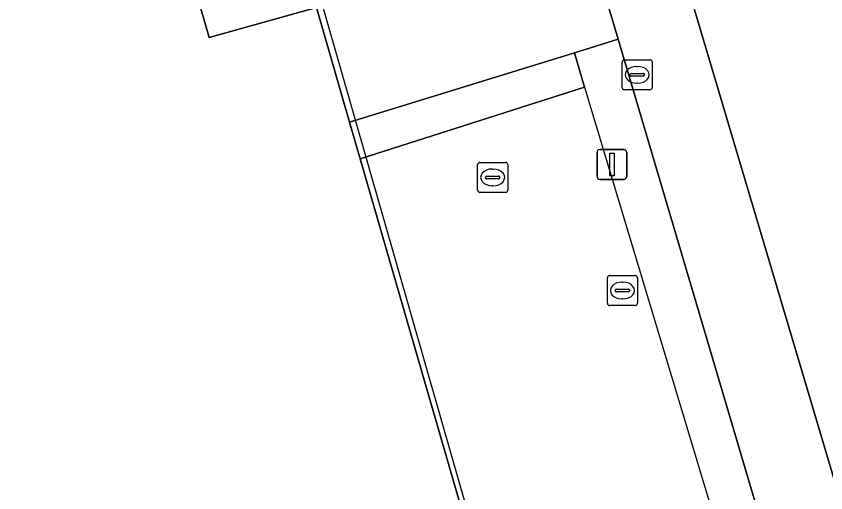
# Model space of a CAD drawing. Extents: x 160806 to 161707, y 383696 to 384148.
# Drawn here: x 161209.85 to 161236.82, y 383821.06 to 383836.95 of the extents above; entities that cross this region are included whole.
import ezdxf

# ---------------------------------------------------------------- set-up
doc = ezdxf.new("R2010")
doc.units = 0
for name, color, linetype in [('IMGEO_Fietspad_open', 7, 'Continuous'), ('IMGEO_Kolk', 7, 'Continuous'), ('IMGEO_Lichtmast', 7, 'Continuous'), ('IMGEO_Muur', 7, 'Continuous'), ('IMGEO_Pand', 7, 'Continuous'), ('IMGEO_Pand_overbouw', 7, 'Continuous'), ('IMGEO_Rioolput', 7, 'Continuous'), ('IMGEO_Voetpad_op_trap', 7, 'Continuous'), ('IMGEO_Voetpad_open', 7, 'Continuous')]:
    doc.layers.add(name, color=color, linetype=linetype)

msp = doc.modelspace()

# ---------------------------------------------------------------- linework, layer by layer
at = {"layer": 'IMGEO_Fietspad_open'}
msp.add_lwpolyline([(161260.786, 383742.458), (161263.932, 383743.92), (161263.352, 383745.857), (161263.192, 383746.41), (161263.05, 383746.885), (161262.122, 383750), (161258.147, 383763.342), (161250.185, 383777.467), (161232.095, 383838.372), (161229.496, 383837.567), (161229.906, 383836.178), (161247.443, 383776.827), (161248.186, 383775.265), (161252.611, 383767.434)], dxfattribs=at)
at = {"layer": 'IMGEO_Kolk'}
for p, q in [((161230.035, 383834.567), (161230.035, 383835.419)), ((161230.11, 383835.493), (161230.962, 383835.493)), ((161231.036, 383835.419), (161231.036, 383834.567)), ((161230.523, 383835.273), (161230.548, 383835.273)), ((161230.294, 383834.987), (161230.294, 383834.999)), ((161230.732, 383834.95), (161230.334, 383834.95)), ((161230.337, 383835.036), (161230.735, 383835.036)), ((161230.778, 383834.999), (161230.778, 383834.987)), ((161230.546, 383834.713), (161230.521, 383834.713)), ((161230.962, 383834.493), (161230.11, 383834.493)), ((161229.545, 383827.375), (161229.545, 383828.227)), ((161229.62, 383828.301), (161230.472, 383828.301)), ((161230.546, 383828.227), (161230.546, 383827.375)), ((161229.847, 383827.844), (161230.245, 383827.844)), ((161230.033, 383828.081), (161230.058, 383828.081)), ((161229.804, 383827.795), (161229.804, 383827.807)), ((161230.242, 383827.758), (161229.844, 383827.758)), ((161230.288, 383827.807), (161230.288, 383827.795)), ((161230.472, 383827.301), (161229.62, 383827.301)), ((161230.056, 383827.521), (161230.031, 383827.521))]:
    msp.add_line(p, q, dxfattribs=at)
for points in [[(161230.035, 383834.567), (161230.035, 383835.419)], [(161230.11, 383835.493), (161230.962, 383835.493)], [(161231.036, 383835.419), (161231.036, 383834.567)], [(161230.962, 383834.493), (161230.11, 383834.493)], [(161229.545, 383827.375), (161229.545, 383828.227)], [(161229.62, 383828.301), (161230.472, 383828.301)], [(161230.546, 383828.227), (161230.546, 383827.375)], [(161230.472, 383827.301), (161229.62, 383827.301)]]:
    msp.add_lwpolyline(points, dxfattribs=at)
for centre, radius, start, end in [((161230.112, 383835.417), 0.0765, 91.552, 178.448), ((161230.112, 383835.417), 0.0765, 91.552, 178.448), ((161230.96, 383835.417), 0.0765, 1.552, 88.448), ((161230.96, 383835.417), 0.0765, 1.552, 88.448), ((161230.334, 383834.996), 0.0403, 85.8775, 175.7526), ((161230.331, 383834.986), 0.0366, 178.938, 274.7102), ((161230.735, 383834.993), 0.043, 264.8664, 352.4533), ((161230.739, 383834.998), 0.0386, 1.7309, 96.639), ((161230.112, 383834.569), 0.0765, 181.552, 268.448), ((161230.112, 383834.569), 0.0765, 181.552, 268.448), ((161230.96, 383834.569), 0.0765, 271.552, 358.448), ((161230.96, 383834.569), 0.0765, 271.552, 358.448), ((161229.622, 383828.225), 0.0765, 91.552, 178.448), ((161229.622, 383828.225), 0.0765, 91.552, 178.448), ((161230.47, 383828.225), 0.0765, 1.552, 88.448), ((161230.47, 383828.225), 0.0765, 1.552, 88.448), ((161229.844, 383827.804), 0.0403, 85.8775, 175.7526), ((161230.249, 383827.806), 0.0386, 1.7309, 96.639), ((161229.841, 383827.794), 0.0366, 178.938, 274.7102), ((161230.245, 383827.801), 0.043, 264.8664, 352.4533), ((161229.622, 383827.377), 0.0765, 181.552, 268.448), ((161229.622, 383827.377), 0.0765, 181.552, 268.448), ((161230.47, 383827.377), 0.0765, 271.552, 358.448), ((161230.47, 383827.377), 0.0765, 271.552, 358.448)]:
    msp.add_arc(centre, radius, start, end, dxfattribs=at)
for centre, major_axis, ratio, start_param, end_param in [((161230.522, 383834.993), (-0.387, 0.002), 0.722429, 4.712389, 7.853982), ((161230.547, 383834.993), (-0.39, 0.002), 0.717154, 1.570796, 4.712389), ((161230.032, 383827.801), (-0.387, 0.002), 0.722429, 4.712389, 7.853982), ((161230.057, 383827.801), (-0.39, 0.002), 0.717154, 1.570796, 4.712389)]:
    msp.add_ellipse(centre, major_axis=major_axis, ratio=ratio, start_param=start_param, end_param=end_param, dxfattribs=at)
at = {"layer": 'IMGEO_Lichtmast'}
for p, q in [((161229.199, 383831.604), (161229.199, 383832.404)), ((161229.199, 383832.404), (161229.199, 383831.604)), ((161229.299, 383832.504), (161230.089, 383832.504)), ((161230.089, 383832.504), (161229.299, 383832.504)), ((161230.189, 383832.404), (161230.189, 383831.604)), ((161230.189, 383831.604), (161230.189, 383832.404)), ((161230.089, 383831.504), (161229.299, 383831.504)), ((161229.299, 383831.504), (161230.089, 383831.504))]:
    msp.add_line(p, q, dxfattribs=at)
msp.add_lwpolyline([(161229.619, 383832.379), (161229.769, 383832.379), (161229.769, 383831.629), (161229.619, 383831.629), (161229.619, 383832.379)], dxfattribs=at)
for centre, start, end in [((161229.299, 383832.404), 90, 180), ((161229.299, 383832.404), 90, 180), ((161230.089, 383832.404), 0, 90), ((161230.089, 383832.404), 360, 90), ((161229.299, 383831.604), 180, 270), ((161229.299, 383831.604), 180, 270), ((161230.089, 383831.604), 270, 0), ((161230.089, 383831.604), 270, 0)]:
    msp.add_arc(centre, 0.1, start, end, dxfattribs=at)
at = {"layer": 'IMGEO_Muur'}
msp.add_lwpolyline([(161228.446, 383835.728), (161228.783, 383834.579), (161235.658, 383811.717), (161242.485, 383788.73)], dxfattribs=at)
at = {"layer": 'IMGEO_Pand'}
for points in [[(161221.311, 383832.189), (161220.955, 383833.419), (161219.851, 383837.235), (161216.277, 383836.232), (161215.039, 383840.515), (161214.94, 383840.857), (161157.832, 383824.35), (161159.26, 383819.473), (161155.555, 383818.417), (161155.737, 383817.796), (161156.438, 383818.002), (161166.655, 383782.656), (161165.953, 383782.453), (161166.564, 383780.339), (161167.861, 383780.714)], [(161173.066, 383762.677), (161171.77, 383762.265), (161172.335, 383760.149), (161173.08, 383760.356), (161176.084, 383750), (161179.163, 383739.382), (161178.467, 383739.155), (161178.645, 383738.55), (161182.409, 383739.64), (161183.813, 383734.789), (161191.93, 383737.142), (161236.286, 383750), (161240.864, 383751.327), (161239.522, 383755.972), (161243.065, 383757.002), (161221.311, 383832.189)]]:
    msp.add_lwpolyline(points, dxfattribs=at)
at = {"layer": 'IMGEO_Pand_overbouw'}
msp.add_lwpolyline([(161244.397, 383752.352), (161218.72, 383841.978), (161097.833, 383806.973), (161123.797, 383717.365)], close=True, dxfattribs=at)
at = {"layer": 'IMGEO_Rioolput'}
for p, q in [((161225.221, 383831.146), (161225.221, 383831.998)), ((161225.296, 383832.072), (161226.148, 383832.072)), ((161226.222, 383831.998), (161226.222, 383831.146)), ((161225.523, 383831.615), (161225.921, 383831.615)), ((161225.709, 383831.852), (161225.734, 383831.852)), ((161225.48, 383831.566), (161225.48, 383831.578)), ((161225.918, 383831.529), (161225.52, 383831.529)), ((161225.964, 383831.578), (161225.964, 383831.566)), ((161226.148, 383831.072), (161225.296, 383831.072)), ((161225.732, 383831.292), (161225.707, 383831.292))]:
    msp.add_line(p, q, dxfattribs=at)
for points in [[(161225.221, 383831.146), (161225.221, 383831.998)], [(161225.296, 383832.072), (161226.148, 383832.072)], [(161226.222, 383831.998), (161226.222, 383831.146)], [(161226.148, 383831.072), (161225.296, 383831.072)]]:
    msp.add_lwpolyline(points, dxfattribs=at)
for centre, radius, start, end in [((161225.298, 383831.996), 0.0765, 91.552, 178.448), ((161225.298, 383831.996), 0.0765, 91.552, 178.448), ((161226.146, 383831.996), 0.0765, 1.552, 88.448), ((161226.146, 383831.996), 0.0765, 1.552, 88.448), ((161225.52, 383831.575), 0.0403, 85.8775, 175.7526), ((161225.925, 383831.577), 0.0386, 1.7309, 96.639), ((161225.517, 383831.565), 0.0366, 178.938, 274.7102), ((161225.921, 383831.572), 0.043, 264.8664, 352.4533), ((161225.298, 383831.148), 0.0765, 181.552, 268.448), ((161225.298, 383831.148), 0.0765, 181.552, 268.448), ((161226.146, 383831.148), 0.0765, 271.552, 358.448), ((161226.146, 383831.148), 0.0765, 271.552, 358.448)]:
    msp.add_arc(centre, radius, start, end, dxfattribs=at)
for centre, major_axis, ratio, start_param, end_param in [((161225.708, 383831.572), (-0.387, 0.002), 0.722429, 4.712389, 7.853982), ((161225.733, 383831.572), (-0.39, 0.002), 0.717154, 1.570796, 4.712389)]:
    msp.add_ellipse(centre, major_axis=major_axis, ratio=ratio, start_param=start_param, end_param=end_param, dxfattribs=at)
at = {"layer": 'IMGEO_Voetpad_op_trap'}
msp.add_lwpolyline([(161228.783, 383834.579), (161228.446, 383835.728), (161220.955, 383833.419), (161221.311, 383832.189)], close=True, dxfattribs=at)
at = {"layer": 'IMGEO_Voetpad_open'}
for points in [[(161229.853, 383845.993), (161229.876, 383845.844), (161230.682, 383843.131), (161232.095, 383838.372), (161250.185, 383777.467), (161258.147, 383763.342), (161258.675, 383763.473), (161258.169, 383765.179), (161257.975, 383765.127), (161257.234, 383767.212), (161253.777, 383776.222)], [(161157.832, 383824.35), (161214.94, 383840.857), (161218.72, 383841.978), (161218.89, 383841.605), (161218.486, 383841.491), (161215.039, 383840.515), (161216.277, 383836.232), (161219.851, 383837.235), (161220.955, 383833.419), (161228.446, 383835.728), (161229.906, 383836.178), (161229.496, 383837.567), (161228.085, 383842.342), (161227.441, 383844.521), (161227.226, 383845.248), (161227.145, 383845.533)]]:
    msp.add_lwpolyline(points, dxfattribs=at)
msp.add_lwpolyline([(161229.906, 383836.178), (161228.446, 383835.728), (161228.783, 383834.579), (161221.311, 383832.189), (161243.065, 383757.002), (161239.522, 383755.972), (161240.864, 383751.327), (161236.286, 383750), (161191.93, 383737.142), (161183.813, 383734.789), (161180.174, 383733.799), (161180.701, 383732.163), (161183.823, 383722.462), (161184.529, 383720.269), (161185.806, 383720.507), (161185.94, 383720.532), (161192.037, 383722.084), (161228.633, 383732.395), (161240.638, 383736.519), (161256.653, 383743.919), (161257.809, 383744.453), (161247.443, 383776.827)], close=True, dxfattribs=at)

doc.saveas('drawing.dxf')
